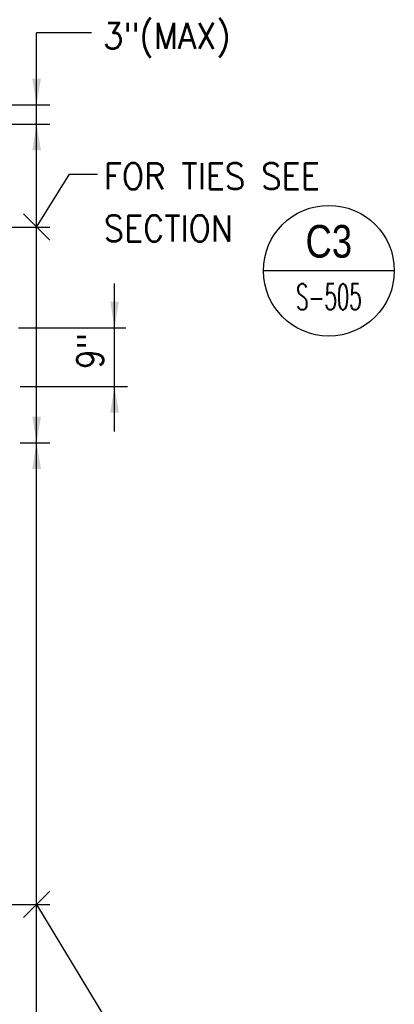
# Model space of a CAD drawing. Header units: inches. Extents: x -9715 to 32893, y -15613 to -1138.
# Tile 293 of 380: x 10910 to 10968, y -8977 to -8826. Entities that reach past the tile are written whole.
import ezdxf
from ezdxf.enums import TextEntityAlignment as Align

# ---------------------------------------------------------------- set-up
doc = ezdxf.new("R2010")
doc.units = ezdxf.units.IN
doc.header["$MEASUREMENT"] = 0
doc.layers.get('0').update_dxf_attribs({"color": 252})
for name, color, linetype in [('S-ANNO-SYMB', 2, 'Continuous'), ('S-ANNO-TEXT', 2, 'Continuous'), ('S5R', 1, 'Continuous'), ('S7R', 2, 'Continuous')]:
    doc.layers.add(name, color=color, linetype=linetype)
doc.styles.add('125', font='romans.shx', dxfattribs={"width": 0.8, "height": 2})
doc.styles.add('ROMANS', font='ROMANS.shx', dxfattribs={"width": 0.8})
doc.styles.add('TITTEXTL', font='swiss.ttf', dxfattribs={"width": 0.8})

# ---------------------------------------------------------------- blocks, each defined once
blk = doc.blocks.new('Anno_Section_A2')
at = {"color": 0, "linetype": 'ByBlock', "lineweight": -2}
blk.add_line((2.5, 0), (-2.5, 0), dxfattribs=at)
blk.add_circle((0, 0), 2.5, dxfattribs=at)
at = {"color": 0, "linetype": 'ByBlock', "lineweight": -2, "style": 'ROMANS', "width": 0.8}
blk.add_attdef('NUMBER', text='', height=1, dxfattribs=at).set_placement((0, 0.5), align=Align.CENTER)
blk.add_attdef('SHEET', text='', height=0.75, dxfattribs=at).set_placement((0, -0.5), align=Align.TOP_CENTER)

msp = doc.modelspace()

# ---------------------------------------------------------------- linework, layer by layer
at = {"layer": 'S5R'}
for p, q in [((10924.83735, -8889.51908), (10924.83735, -8866.84484)), ((10910.14144, -8873.64368), (10926.57173, -8873.64368)), ((10910.40707, -8882.64368), (10926.83735, -8882.64368))]:
    msp.add_line(p, q, dxfattribs=at)
for points in [[(10925.50402, -8869.64368), (10924.17069, -8869.64368), (10924.83735, -8873.64368)], [(10925.50402, -8886.64368), (10924.17069, -8886.64368), (10924.83735, -8882.64368)]]:
    msp.add_solid(points, dxfattribs=at)
at = {"layer": 'S7R', "color": 1}
for p, q in [((10921.33127, -8828.47205), (10912.92512, -8828.47205)), ((10912.92512, -8842.50305), (10912.92512, -8828.47205)), ((10870.24428, -8839.50305), (10914.92512, -8839.50305)), ((10914.92512, -8842.50305), (10870.24428, -8842.50305)), ((10912.92512, -9031.45618), (10912.92512, -8842.50305)), ((10912.92512, -8858.22655), (10917.93294, -8850.11368)), ((10917.93294, -8850.11368), (10922.21472, -8850.11368)), ((10914.92512, -8860.22655), (10910.92512, -8856.22655)), ((10869.54318, -8858.22655), (10914.92512, -8858.22655)), ((10910.40707, -8891.23743), (10914.92512, -8891.23743)), ((10868.75997, -8961.9022), (10914.92512, -8961.9022))]:
    msp.add_line(p, q, dxfattribs=at)
at = {"layer": 'S7R'}
msp.add_line((10914.92512, -8959.9022), (10910.92512, -8963.9022), dxfattribs=at)
at = {"layer": 'S7R', "color": 1}
msp.add_lwpolyline([(10912.92512, -8961.9022), (10923.67757, -8979.73115), (10932.96716, -8979.73115)], dxfattribs=at)
for points in [[(10913.59179, -8835.50305), (10912.25846, -8835.50305), (10912.92512, -8839.50305)], [(10912.25846, -8846.50305), (10913.59179, -8846.50305), (10912.92512, -8842.50305)], [(10912.25846, -8887.23743), (10913.59179, -8887.23743), (10912.92512, -8891.23743)], [(10912.25846, -8895.23743), (10913.59179, -8895.23743), (10912.92512, -8891.23743)]]:
    msp.add_solid(points, dxfattribs=at)

# ---------------------------------------------------------------- block references
at = {"layer": 'S-ANNO-SYMB'}
ref = msp.add_blockref('Anno_Section_A2', (10957.58537, -8864.90775), dxfattribs=dict(at, xscale=4, yscale=4, zscale=3.999999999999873))
ref.add_attrib('NUMBER', 'C3', dxfattribs={"layer": '0', "color": 0, "linetype": 'ByBlock', "lineweight": -2, "height": 5, "style": 'TITTEXTL', "width": 0.796875}).set_placement((10957.58537, -8862.90775, 83.33333), align=Align.CENTER)
ref.add_attrib('SHEET', 'S-505', dxfattribs={"layer": '0', "color": 0, "linetype": 'ByBlock', "lineweight": -2, "height": 4, "style": 'ROMANS', "width": 0.55}).set_placement((10957.58537, -8866.90775, 83.33333), align=Align.TOP_CENTER)

# ---------------------------------------------------------------- texts
at = {"layer": 'S-ANNO-TEXT', "ltscale": 20, "style": '125', "width": 0.9}
for s, height, p in [('3"(MAX)', 4, (10923.0976, -8830.9483)), ('FOR TIES SEE', 4.0000002, (10923.19075, -8852.44006)), ('SECTION ', 4, (10923.19075, -8860.43641))]:
    msp.add_text(s, height=height, dxfattribs=at).set_placement(p)
msp.add_text('9"', height=4, rotation=90, dxfattribs=at).set_placement((10923.10429, -8879.98812))

doc.saveas('drawing.dxf')
